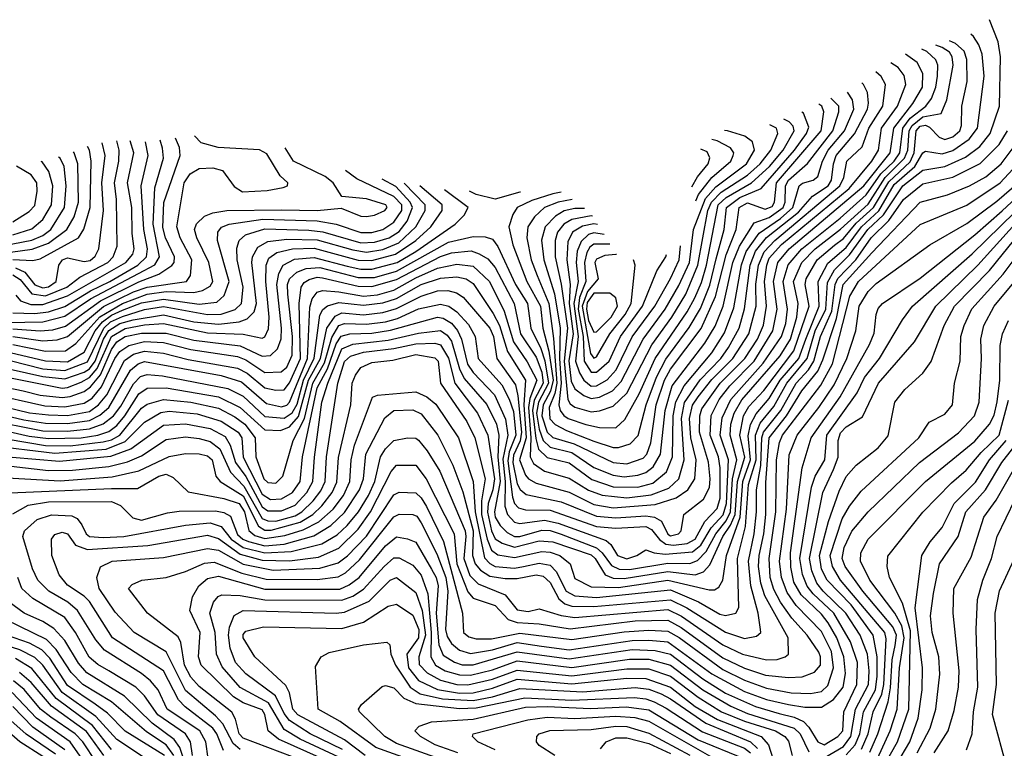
# Model space of a CAD drawing. Extents: x 501367 to 657802, y 482273 to 547541.
# Tile 574 of 656: x 593490 to 597082, y 541882 to 544541. Entities that reach past the tile are written whole.
import ezdxf

# ---------------------------------------------------------------- set-up
doc = ezdxf.new("R2010")
doc.units = 0

msp = doc.modelspace()

# ---------------------------------------------------------------- linework, layer by layer
at = {"layer": '0CON20XD'}
for points in [[(593455, 542813.8), (593825, 542830.4), (593920.4, 542829.6), (593998.2, 542875), (594025, 542882.3), (594049.6, 542869.6), (594105, 542817.2), (594235, 542793.9), (594291.2, 542775), (594310.8, 542745), (594326.6, 542676.6), (594348.6, 542658.6), (594385, 542647), (594458, 542658), (594525, 542679.1), (594581.7, 542708.3), (594634.1, 542755), (594671.4, 542805), (594694.9, 542855), (594699.8, 542935), (594712.2, 542987.8), (594777.1, 543162.9), (594795, 543170.8), (594935, 543182.2), (594975.1, 543165.1), (595008.2, 543138.2), (595091.3, 543015), (595144.9, 542855), (595151.7, 542745), (595186.5, 542576.5), (595205, 542556.1), (595225, 542545.3), (595295, 542539.4), (595328.8, 542545), (595385, 542557.9), (595425, 542550.5), (595447.1, 542527.1), (595483.5, 542455), (595515, 542438), (595595, 542432.2), (595865, 542460.6), (595966.7, 542416.7), (596045, 542371.8), (596065, 542366.6), (596102.2, 542375), (596114.1, 542395.9), (596108.5, 542575), (596138.2, 542691.8), (596149.4, 542845), (596176.6, 542935), (596174.4, 543025), (596191.4, 543068.5), (596241.2, 543128.8), (596288.6, 543215), (596362.7, 543305), (596392.8, 543405), (596431.5, 543485), (596437.8, 543582.2), (596462.3, 543627.7), (596517.8, 543682.2), (596584.6, 543775), (596641.8, 543828.2), (596711.8, 543935), (596785, 543991.5), (596865, 544005.6), (596940.7, 544039.3), (596992.4, 544077.6), (597030.4, 544125), (597065.2, 544225.2), (597068.9, 544405), (597059.9, 544459.9), (597027.8, 544541)], [(593445, 542869), (593638.1, 542858.1), (593827.3, 542872.7), (593925.3, 542894.7), (594035, 542947.1), (594095, 542957.6), (594145, 542956.3), (594175, 542949.7), (594191.9, 542935), (594206.3, 542875), (594221.6, 542855), (594305, 542803), (594362, 542692), (594385, 542677.9), (594408.1, 542678.1), (594513.3, 542706.7), (594559.3, 542735), (594592.9, 542767.1), (594630.2, 542815), (594647.5, 542852.5), (594652.7, 542942.7), (594698.6, 543135), (594702.9, 543215), (594715, 543244.2), (594735, 543271), (594775, 543290.2), (594851.7, 543298.3), (594935, 543319.3), (595005, 543306.8), (595016.4, 543295), (595025.8, 543215), (595121.7, 543075), (595150.5, 543015), (595188.3, 542865), (595175, 542784.4), (595175, 542735.1), (595195.2, 542645.2), (595211.7, 542605), (595235, 542587.5), (595295, 542577.6), (595395, 542600.1), (595425, 542597.7), (595460.8, 542585), (595498.4, 542555), (595515, 542501.2), (595575, 542470.7), (595675, 542468.4), (595855, 542495.1), (596005, 542460), (596025, 542460.3), (596040.7, 542469.3), (596055.1, 542494.9), (596068.3, 542585), (596118.5, 542725), (596128.1, 542855), (596156.3, 542935), (596148.4, 543021.6), (596156.2, 543063.8), (596177.4, 543102.6), (596225, 543158), (596264.4, 543225.6), (596332.9, 543305), (596358.6, 543375), (596406.9, 543495), (596403.3, 543585), (596437.9, 543652.1), (596505, 543709.8), (596561.4, 543785), (596625, 543843.9), (596680.5, 543939.5), (596755.3, 544004.7), (596785, 544054.8), (596795, 544060.6), (596855, 544051.9), (596895, 544063.5), (596954.5, 544105), (596984, 544145), (597008.4, 544335), (597002, 544415), (596989, 544449), (596970, 544480), (596960.3, 544487.6)], [(593375, 542951.3), (593635, 542929.4), (593822.3, 542947.7), (593895.2, 542974.8), (594015, 543060.8), (594095, 543065.8), (594185, 543048.9), (594239.8, 543019.8), (594257.8, 542987.8), (594277.9, 542925), (594315, 542873.2), (594375, 542763.5), (594395, 542748), (594445, 542747.9), (594495, 542769.3), (594537.7, 542815), (594559.9, 542855), (594565.5, 542944.5), (594593, 543145), (594614, 543215), (594665, 543339.4), (594705, 543356.5), (594835, 543371.1), (594945, 543396.5), (595025, 543406.3), (595049.5, 543389.5), (595065, 543368), (595095, 543267.1), (595111.8, 543231.8), (595195, 543136.3), (595229.5, 543065), (595238, 543025), (595234.6, 542945), (595243, 542855), (595221.9, 542745), (595225.1, 542725), (595242.9, 542695), (595269.2, 542669.2), (595295, 542654.7), (595315.4, 542655), (595395, 542677.7), (595425, 542676.2), (595465, 542663.6), (595594, 542614), (595615.7, 542595.7), (595649.1, 542549.1), (595677.5, 542535), (595715, 542533.8), (595855, 542557.6), (595935, 542556.1), (595962.8, 542567.2), (595995, 542599.5), (596029.3, 542665), (596068, 542712), (596083, 542745), (596090.7, 542865), (596105.9, 542935), (596081.8, 543025), (596085.1, 543065), (596096.8, 543105), (596125, 543153.6), (596265, 543314), (596302.7, 543375), (596325.6, 543455), (596330.1, 543505), (596312.9, 543585), (596343.3, 543655), (596391.7, 543705), (596485, 543776.4), (596585, 543868.3), (596647.8, 543965), (596718.6, 544035), (596730.4, 544065), (596735.3, 544135), (596746.1, 544155), (596785, 544186), (596852, 544198), (596872, 544248), (596895.9, 544375), (596891.8, 544405), (596882, 544422), (596855, 544439.1), (596832.1, 544448.4)], [(593458.6, 542911.4), (593595.4, 542895.4), (593683.3, 542896.7), (593815, 542909.7), (593883.3, 542926.7), (593935, 542948.9), (594025, 543009.4), (594095, 543018), (594145, 543012.4), (594185, 543001), (594220.9, 542975), (594259.7, 542889.7), (594308.2, 542838.2), (594375, 542720.9), (594395, 542711.6), (594425, 542711.3), (594495, 542729.8), (594519.6, 542745), (594560.4, 542785), (594588.5, 542821.5), (594604.3, 542855), (594609.8, 542945), (594651.2, 543215), (594675, 543293.6), (594697.4, 543312.6), (594745, 543327.9), (594855, 543340.8), (594935, 543357.7), (595005, 543360.5), (595025, 543354.3), (595055, 543305.2), (595077.9, 543215), (595160.5, 543105), (595197.9, 543025), (595222.9, 542865), (595216.5, 542825), (595199.2, 542775), (595196.7, 542743.4), (595211.3, 542675), (595225, 542645.7), (595250.5, 542630.5), (595295, 542616.4), (595385, 542638.7), (595435, 542634.9), (595575, 542587.6), (595589.5, 542575), (595626, 542515), (595655, 542502.5), (595695, 542501.5), (595855, 542526.5), (595955, 542515.4), (595985, 542525.8), (596008.5, 542551.5), (596055.1, 542655), (596083.8, 542696.2), (596100, 542735), (596108.6, 542855), (596135.1, 542944.9), (596116.8, 543025), (596131.1, 543095), (596150.6, 543129.4), (596205, 543187.4), (596315, 543332.3), (596370.4, 543495), (596355.4, 543575), (596359.9, 543595), (596399.6, 543665), (596462.4, 543717.6), (596495, 543741.9), (596541.9, 543798.1), (596605.2, 543855), (596660.9, 543949.1), (596738.2, 544021.8), (596753.2, 544055), (596761.1, 544135), (596775, 544152.9), (596795, 544155.6), (596808.9, 544148.9), (596845, 544112.6), (596865, 544104.1), (596895, 544113.5), (596919.6, 544135), (596925.7, 544155), (596927.1, 544225), (596947.3, 544315), (596945.1, 544395.1), (596935.6, 544425.6), (596904.6, 544454.6), (596882.8, 544463.9)], [(596045.6, 542905), (596040, 542945), (596008.9, 543025), (596013.4, 543096.6), (596041.5, 543155), (596081.5, 543205), (596169.2, 543295), (596237.5, 543405), (596253.4, 543485), (596239.8, 543585), (596255.7, 543655), (596297.4, 543705), (596569.7, 543935), (596665.9, 544055), (596679.2, 544145), (596748.8, 544235), (596783.2, 544295), (596785.4, 544345), (596764.3, 544385), (596722.3, 544415.3)], [(596712.4, 544145), (596738.3, 544181.7), (596796.2, 544225), (596816.6, 544253.4), (596832.2, 544295), (596838.9, 544335), (596839.2, 544375), (596832.2, 544395), (596800, 544425), (596780.8, 544432.8)], [(594441.5, 543041.5), (594475, 543055.3), (594507.8, 543092.2), (594543.9, 543225), (594587.6, 543305), (594610.7, 543415), (594640.7, 543459.3), (594665, 543470.7), (594745, 543464), (594815, 543472), (594865, 543486.4), (594955, 543532.1), (595015, 543551.5), (595052.1, 543552.1), (595083.5, 543543.5), (595108.1, 543528.1), (595205, 543415.6), (595218.9, 543385), (595231.2, 543305), (595298.7, 543208.7), (595308.1, 543168.1), (595320.6, 543035), (595315.7, 543004.3), (595292.1, 542952.1), (595289.3, 542925), (595305, 542847.1), (595316.3, 542826.3), (595338.4, 542808.4), (595465, 542780.8), (595595, 542728.7), (595665, 542722.4), (595775, 542730), (595805.8, 542725.8), (595831.1, 542711.1), (595855, 542663), (595865, 542657.6), (595893.8, 542665), (595903.8, 542675), (595913.5, 542735), (595985, 542791.2), (596006.6, 542833.4), (596009.7, 542865), (596003.7, 542926.3), (595970.4, 543035), (595970.9, 543095), (595978.8, 543121.2), (596045.4, 543214.6), (596136.1, 543305), (596182, 543375), (596203.9, 543426.1), (596215.1, 543495), (596207.1, 543585), (596215.3, 543645), (596225, 543670.7), (596270, 543720), (596516, 543925), (596598.4, 544025), (596623.2, 544065), (596634.6, 544145), (596692.5, 544225), (596722.9, 544305), (596717.1, 544337.1), (596695, 544366), (596667.8, 544383.8)], [(595965.9, 543165), (596015, 543227.7), (596092.3, 543305), (596150.4, 543395), (596176.5, 543495), (596176.1, 543576.1), (596185.1, 543645), (596205.8, 543694.2), (596244.6, 543735.4), (596482.3, 543935), (596496.5, 543965), (596508, 544025), (596563.6, 544076.4), (596588.2, 544145), (596638.7, 544225), (596649.4, 544305), (596633.6, 544333.6), (596614.1, 544350.6)], [(593375, 543111.4), (593505, 543080.6), (593585, 543068.9), (593665, 543067.8), (593745, 543078.1), (593782.8, 543097.2), (593814.9, 543125.1), (593895, 543261.4), (593922.5, 543285), (593945, 543293.1), (594225, 543242.7), (594299.8, 543219.8), (594390.4, 543140.4), (594445, 543128.5), (594465, 543134.6), (594474.2, 543145), (594540.6, 543305), (594548.4, 543491.6), (594557.7, 543522.3), (594575, 543547.1), (594595, 543552.1), (594655, 543547.4), (594745, 543532.4), (594795, 543536.6), (594855, 543554.4), (594935, 543599.3), (595015, 543633.8), (595085, 543649.2), (595145, 543641.4), (595203.6, 543585), (595257.7, 543477.7), (595291.8, 543365), (595342, 543292), (595376.7, 543225), (595351.4, 543158.6), (595346.6, 543125), (595354.9, 543015.1), (595352.7, 542945), (595365, 542920.9), (595405, 542893.1), (595495, 542867.1), (595565, 542824), (595615, 542805.5), (595705, 542796), (595793.7, 542806.3), (595858.9, 542831.1), (595894.9, 542865.1), (595913.8, 542935), (595904.3, 543085), (595915.6, 543144.4), (595973.2, 543226.8), (596048.4, 543305), (596076.2, 543345), (596114.9, 543415), (596135, 543485.6), (596154.6, 543645), (596174.4, 543695.6), (596214.5, 543745.5), (596331.7, 543838.3), (596383.1, 543896.9), (596440, 543935), (596451.3, 543955), (596458.5, 544015), (596469.4, 544045), (596535.6, 544124.4), (596583.1, 544215), (596586.9, 544236.9), (596582.8, 544275), (596569.1, 544305), (596562.5, 544310.8)], [(593430.9, 543129.1), (593526.4, 543106.4), (593595, 543098.4), (593665, 543097), (593745, 543111.3), (593778, 543135), (593808.2, 543171.8), (593872.4, 543297.6), (593905, 543319.8), (593945, 543331.5), (594015, 543324.3), (594105, 543301), (594285, 543268.6), (594320.5, 543250.5), (594385, 543197.7), (594425, 543188.7), (594455, 543190.2), (594475, 543215.5), (594514.9, 543305), (594510, 543505), (594517.3, 543565), (594528.1, 543581.9), (594546.7, 543593.3), (594575, 543601.5), (594595, 543599.4), (594725, 543568.2), (594775, 543566.9), (594865, 543592.3), (595025, 543676.4), (595065, 543690), (595136.8, 543696.8), (595167, 543687), (595197.8, 543667.8), (595225, 543636.1), (595293.9, 543505), (595317.1, 543395), (595375, 543308.8), (595395, 543254), (595399.9, 543215), (595367.7, 543152.3), (595361.2, 543115), (595372.6, 543012.6), (595383.3, 542973.3), (595415, 542942.7), (595495, 542923.5), (595577.2, 542862.8), (595655.6, 542835.6), (595745, 542834.9), (595800.4, 542849.6), (595849.4, 542890.6), (595871.9, 542945), (595874.8, 543095), (595884, 543146), (595914.8, 543205.2), (596015.4, 543324.6), (596061.5, 543398.5), (596095, 543489.2), (596123.2, 543646.8), (596141, 543695), (596188.3, 543761.7), (596266.3, 543815), (596311, 543855), (596334.1, 543935), (596345.7, 543944.3), (596385, 543955.7), (596401.5, 543968.5), (596418.4, 544025), (596439.9, 544065), (596499.1, 544135), (596533.6, 544215), (596528.2, 544248.2), (596510, 544276.3)], [(593375, 543177.3), (593581.9, 543131.9), (593655, 543127.9), (593725, 543141.4), (593755, 543159.8), (593788.9, 543201.1), (593837.7, 543305), (593855, 543329.9), (593888.3, 543351.7), (593945, 543365.9), (594015, 543362.8), (594115, 543337.1), (594285, 543311.4), (594315, 543299.8), (594385, 543253.2), (594444.3, 543255.7), (594465, 543272.5), (594483.8, 543316.2), (594484.9, 543385), (594468.7, 543538.7), (594467, 543575), (594475.1, 543595), (594500.8, 543619.2), (594535, 543633.1), (594585, 543637), (594725, 543600.6), (594785, 543600.6), (594865, 543623.1), (595055, 543729.4), (595145, 543749.8), (595188.3, 543748.3), (595215, 543740.5), (595235, 543713.6), (595299.4, 543575), (595342.9, 543505), (595355.4, 543415), (595391.5, 543341.5), (595406.4, 543296.4), (595419.5, 543215), (595382.9, 543145), (595376, 543105), (595385, 543046.9), (595400.3, 543005), (595425, 542980.3), (595505, 542961.2), (595585, 542906.1), (595655, 542878.7), (595695, 542872.9), (595745, 542879), (595775, 542888), (595800.9, 542909.1), (595828.1, 542955), (595844.5, 543115), (595871.1, 543205), (595989.9, 543360.1), (596027.3, 543422.7), (596056.1, 543495), (596092.4, 543655), (596116.6, 543715), (596170.1, 543799.9), (596225, 543818.5), (596275.3, 543855), (596282.5, 543875), (596283.7, 543935), (596294.5, 543955.5), (596363.9, 544016.1), (596456.8, 544135), (596478.8, 544205), (596478.9, 544225), (596449.6, 544254)], [(595465.9, 543911), (595434.8, 543905.2), (595358.5, 543881.5), (595305.3, 543855), (595289.5, 543830.5), (595274.4, 543785), (595289.7, 543719.7), (595340.7, 543585), (595390.4, 543495), (595398.9, 543415), (595420.7, 543330.7), (595436, 543225), (595426.5, 543185), (595399.6, 543135), (595395.3, 543095), (595414.9, 543035), (595435, 543016.5), (595513, 542993.1), (595655, 542924.7), (595705, 542920.4), (595765, 542940.7), (595777.7, 542955), (595793.3, 542996.7), (595812.5, 543135), (595842.4, 543225), (595865, 543265.5), (595976.4, 543413.6), (596029.2, 543530.9), (596067, 543683), (596104.2, 543775), (596115.1, 543855), (596145, 543872.3), (596209.9, 543849.9), (596235, 543858.7), (596243.5, 543875), (596251.5, 543945), (596413.7, 544135), (596423.6, 544205), (596416.6, 544225), (596405.6, 544233.1)], [(595505.6, 543885.1), (595454.9, 543875.1), (595405.2, 543855), (595368.8, 543821.2), (595343.9, 543785), (595340.3, 543745), (595355.8, 543665), (595377.7, 543607.7), (595421.2, 543505), (595438, 543378), (595450.1, 543215), (595442.9, 543177.2), (595421.3, 543125), (595424.5, 543084.5), (595443.8, 543063.8), (595485, 543041.9), (595585, 543002.5), (595655, 542980), (595675, 542979.2), (595716.9, 542993.1), (595746.7, 543023.3), (595775.9, 543135), (595813.1, 543236.9), (595847.6, 543302.4), (595933, 543417), (595973.4, 543486.6), (596007.8, 543572.2), (596031.3, 543668.7), (596060.8, 543775), (596068.5, 543855), (596117.8, 543892.2), (596194.9, 543925.1), (596316.8, 544065), (596360.7, 544125), (596368.9, 544148.9), (596349.8, 544199.8), (596343.9, 544203.8)], [(595550.8, 543851.7), (595515, 543852.4), (595477, 543843), (595445, 543824), (595407, 543785), (595393.7, 543736.3), (595402, 543665), (595440.7, 543540.7), (595462.4, 543415), (595459, 543305), (595465.5, 543214.5), (595457.2, 543135), (595461.4, 543115), (595475, 543095.8), (595491.7, 543085), (595555, 543063.1), (595605, 543052.1), (595665, 543051.1), (595697.6, 543082.4), (595749.9, 543175), (595808.9, 543305), (595925.3, 543474.7), (595953.8, 543526.2), (595978, 543582), (595995.4, 543644.6), (596038.4, 543865), (596067.8, 543892.2), (596159.5, 543945), (596225.7, 544005), (596274.9, 544065), (596315.7, 544135), (596312.1, 544152.1), (596297.8, 544167.8), (596278, 544177.7)], [(595580.4, 543824.1), (595575, 543824.6), (595505, 543812.2), (595474.8, 543795), (595451.7, 543765), (595443.2, 543735), (595444.3, 543675), (595465.7, 543575.7), (595488.6, 543415), (595476.1, 543295), (595490.4, 543155), (595498.4, 543138.4), (595515, 543126.6), (595575, 543109.7), (595605, 543113.2), (595655, 543131), (595705, 543178), (595796.2, 543353.8), (595869, 543455), (595920.5, 543539.5), (595964.3, 543645), (596001.2, 543845), (596013.7, 543875), (596049.1, 543910.9), (596145, 543973.3), (596191.8, 544015), (596229.9, 544065), (596256.4, 544125), (596251.5, 544145), (596226.5, 544157.6)], [(593375, 542987.6), (593618.9, 542958.9), (593806, 542974), (593875, 543001.2), (593945, 543071.6), (594005, 543107.1), (594035, 543112.2), (594137.9, 543102.1), (594225, 543076.1), (594286.7, 543035), (594300.4, 543015), (594305, 542944.2), (594375, 542809.5), (594405, 542790.1), (594445, 542792.3), (594485.2, 542815), (594512.9, 542855), (594521.4, 542945), (594575, 543197.8), (594613.4, 543266.6), (594645, 543358.5), (594663.6, 543386.4), (594695, 543394.3), (594775, 543396.6), (594842.7, 543407.3), (595015, 543455.6), (595035, 543451.2), (595065, 543433.5), (595087.1, 543407.1), (595101.7, 543375), (595123.7, 543283.7), (595145, 543253.2), (595222.1, 543172.1), (595263, 543083), (595270.8, 543025), (595253, 542937), (595261.7, 542855), (595260.4, 542765), (595269.5, 542735), (595295, 542706.9), (595315, 542702.1), (595405, 542714.9), (595455, 542703.8), (595629.9, 542639.9), (595647.4, 542625), (595670.8, 542585), (595705, 542572.8), (595742.2, 542585), (595774.4, 542605.6), (595804.6, 542594.6), (595845, 542590.3), (595945, 542598.9), (595975, 542623.2), (596013.3, 542686.7), (596056.6, 542733.4), (596068.8, 542775), (596076.1, 542935), (596046.2, 543025), (596052.5, 543087.5), (596084, 543155), (596203.1, 543286.9), (596269.5, 543385), (596285, 543432.1), (596291.6, 543485), (596274.9, 543585), (596294.1, 543645.9), (596343.7, 543705), (596483.3, 543816.8), (596578.1, 543901.9), (596631.8, 543978.2), (596680, 544025), (596701.4, 544055), (596712.4, 544145)], [(593465, 543384.6), (593575, 543369.5), (593627.3, 543372.7), (593665, 543384.7), (593796.2, 543493.8), (593905, 543548.3), (593955, 543565.2), (594099.1, 543585), (594113, 543607), (594118.5, 543665), (594075.7, 543745), (594064, 543785), (594090.6, 543945), (594112, 543978), (594145, 543997.5), (594195, 544000.7), (594230.7, 543990.7), (594272.5, 543932.5), (594303.3, 543913.3), (594392.8, 543917.2), (594452, 543928), (594467.1, 543935), (594468.1, 543945), (594441, 543971), (594391.8, 544051.8), (594365, 544065.8), (594214.1, 544074.1), (594152.1, 544092.1), (594128.5, 544117.5)], [(595598.4, 543793.9), (595585, 543796.3), (595542.9, 543787.1), (595506.5, 543765), (595489.6, 543730.4), (595486.2, 543665), (595498.4, 543575), (595494.4, 543505), (595509.9, 543395), (595494, 543296), (595502.3, 543222.3), (595515, 543193.7), (595548.8, 543168.8), (595575, 543157.9), (595605, 543162.9), (595652.9, 543187), (595685, 543220.7), (595764.2, 543375), (595845.1, 543484.9), (595895, 543570.8), (595933.2, 543655), (595948.8, 543775), (595992, 543888), (596029.4, 543930.6), (596142.3, 544015), (596171.3, 544065), (596164.2, 544095), (596136.2, 544116.2), (596071.8, 544135), (596061.2, 544137)], [(596194.1, 542914.1), (596197.7, 543015), (596203.4, 543035), (596266.4, 543115), (596322.9, 543215), (596367.4, 543262.6), (596387.4, 543295), (596411.3, 543385), (596452.7, 543477.3), (596464.8, 543575), (596475, 543596.7), (596540, 543665), (596596.4, 543745), (596661.4, 543808.6), (596715, 543885.1), (596785, 543941.8), (596895, 543966.1), (596994.2, 544015.8), (597063.3, 544085), (597093.7, 544135)], [(593375.2, 543435.2), (593575, 543438.4), (593655, 543458.7), (593748.2, 543521.8), (593924.2, 543615), (593983.3, 543646.7), (593999.9, 543675), (593976.6, 543795), (593983.2, 543926.8), (594014.3, 544035), (594011.5, 544071.5), (594002.4, 544101)], [(593465, 543412.7), (593565.1, 543404.9), (593610.8, 543409.2), (593657.6, 543422.4), (593785.6, 543514.4), (593925, 543583.9), (593998, 543612), (594045.7, 543644.3), (594053.8, 543655), (594055.2, 543675), (594022.3, 543745), (594012.5, 543782.5), (594015.7, 543874.3), (594075.5, 544045), (594072.7, 544075), (594059.1, 544109.1)], [(593465, 543609.6), (593492.4, 543592.4), (593535, 543540.6), (593585, 543533.6), (593662.1, 543565), (593709.3, 543600.7), (593811.9, 543655), (593831.8, 543675), (593845.8, 543715), (593843.4, 543885), (593835.6, 543945), (593852.4, 544025), (593853.6, 544065), (593845.1, 544098.9)], [(593465, 543470.8), (593545, 543468.4), (593595.6, 543474.4), (593655, 543494.7), (593748.5, 543551.5), (593819.6, 543585), (593921, 543645), (593952.6, 543675), (593956.6, 543705), (593943.6, 543775), (593933.6, 543935), (593958.9, 544045), (593949.2, 544095.7)], [(593465, 543665.4), (593538.4, 543661.6), (593565, 543667.8), (593704.9, 543745.1), (593724, 543776), (593747.5, 543855), (593751.5, 544025), (593744.9, 544065), (593737.1, 544078.1)], [(593475, 543635.7), (593509.1, 543619.1), (593545, 543572.9), (593575, 543562.5), (593595, 543566.2), (593623.8, 543585), (593633.5, 543645), (593645.9, 543665), (593665, 543672.3), (593725, 543658), (593747.9, 543662.1), (593765, 543677.9), (593778.6, 543705), (593795.9, 543845), (593789.8, 543945), (593802.6, 544045), (593791.6, 544091)], [(593476, 543536), (593493.1, 543515), (593531.4, 543501.4), (593575, 543501.6), (593665, 543533.6), (593877.4, 543655), (593903.1, 543685), (593908.1, 543705), (593900.4, 543760.4), (593898.8, 543855), (593883.9, 543945), (593906.2, 544055), (593893.5, 544099.1)], [(595956.4, 543879.6), (595967.1, 543902.9), (596015.5, 543964.5), (596084.4, 544025), (596093.6, 544045), (596095.2, 544055.2), (596083, 544073), (596035, 544098.5), (596015.6, 544103.3)], [(593456.9, 543693.1), (593536.1, 543703.9), (593595, 543725.8), (593662.5, 543775), (593688.4, 543821.6), (593704.2, 543875), (593701.9, 544015), (593689.1, 544055), (593686.3, 544058.4)], [(593465, 543355.2), (593585, 543331), (593657.6, 543332.4), (593695, 543359.6), (593782.9, 543457.1), (593865, 543504.7), (593955, 543538.7), (594025, 543548.4), (594125, 543545.5), (594157.2, 543552.8), (594185, 543568.7), (594194.8, 543585.2), (594180.3, 543655), (594136.6, 543745), (594128.5, 543775), (594135, 543795.9), (594165, 543823.9), (594195, 543836.2), (594245.8, 543844.1), (594446.6, 543846.6), (594575.1, 543844.9), (594663.2, 543853.2), (594735, 543824.4), (594755, 543822.4), (594785, 543827.5), (594822.2, 543845), (594831.1, 543855), (594826.3, 543865), (594755, 543886.6), (594665.4, 543895.4), (594634.1, 543945), (594605, 543968.7), (594488.8, 544025), (594458.6, 544072.8)], [(595941.7, 543931), (595963, 543967), (596001.6, 544015), (596007.4, 544037.4), (595998.5, 544058.5), (595975.2, 544068.8)], [(596599.4, 543690.6), (596775, 543874.5), (596875, 543901.6), (596955, 543934.2), (597015, 543968), (597070.3, 544015), (597115, 544073.4)], [(592480.6, 543809.4), (592615, 543873.9), (592655, 543881), (592705, 543880.3), (592755, 543870), (592915, 543792.8), (593105.1, 543755.1), (593285, 543737.2), (593385, 543718.4), (593465, 543723.3), (593535, 543736.7), (593575, 543753.4), (593604, 543775), (593654.1, 543855), (593659.5, 543935), (593652.4, 544005), (593637.8, 544035), (593632, 544039.4)], [(593465, 543756.2), (593535, 543777.8), (593575, 543811.6), (593606.9, 543865), (593611.4, 543935), (593597, 543987), (593572.1, 544022.1), (593568, 544023.5)], [(593465, 543803.2), (593525, 543841), (593545, 543862.7), (593554.5, 543915.5), (593552.7, 543945), (593532.1, 543975), (593478.6, 544005.9)], [(594233.2, 541873.2), (594209.1, 541935), (594194.9, 541955), (594093.7, 542033.7), (594069.2, 542059.2), (594015, 542164), (593828.8, 542285), (593745, 542417), (593725, 542437.1), (593665, 542476.8), (593634.6, 542515.4), (593607.5, 542585), (593606.8, 542645), (593618.2, 542661.8), (593645, 542670), (593665, 542664.1), (593693.4, 542623.4), (593737.8, 542607.8), (593957.9, 542622.1), (594175, 542659.9), (594215, 542647.9), (594295, 542590.1), (594375, 542567.8), (594474, 542566), (594580.7, 542579.3), (594655, 542612.5), (594725, 542681.4), (594770.2, 542745), (594845, 542891.8), (594865, 542914.7), (594935, 542914.7), (594973.4, 542865), (595075.4, 542665), (595085.2, 542555), (595125, 542452.4), (595145, 542430.2), (595225, 542403), (595272.2, 542352.2), (595305, 542340.4), (595385, 542336.5), (595498, 542318), (595735, 542346.5), (595855, 542349.1), (595903, 542323.1), (596055, 542212.4), (596135, 542174), (596210.8, 542149.2), (596295, 542140.6), (596345, 542142.3), (596390.2, 542159.8), (596411.1, 542185), (596412.2, 542215), (596405, 542232.7), (596363.3, 542295), (596306.9, 542356.9), (596265.6, 542415), (596241.2, 542461.2), (596228.2, 542505), (596224.1, 542575), (596249.2, 542745), (596251.6, 542935), (596262.4, 542997.6), (596273.6, 543025), (596413.1, 543206.9), (596454.9, 543285.1), (596518.4, 543531.6), (596550.6, 543585), (596775, 543794), (596945, 543863.5), (597067.6, 543945), (597145, 544029.6)], [(594254.6, 543795), (594377.1, 543812.9), (594575, 543806.8), (594644.5, 543794.5), (594735, 543764.1), (594775, 543764.3), (594815, 543775.6), (594855, 543802.3), (594883.9, 543845), (594884.4, 543865), (594855, 543895.5), (594720.3, 543960.3), (594678.3, 543990.9)], [(593445, 543236.4), (593645, 543196.3), (593665, 543198.4), (593715, 543218.6), (593745, 543234.9), (593772.6, 543267.4), (593825, 543384.9), (593875, 543413.4), (593945, 543427.4), (594015, 543431.9), (594175, 543398.4), (594305, 543392.8), (594375, 543379), (594385, 543383.8), (594397.6, 543412.4), (594400.8, 543455), (594388, 543585), (594388.9, 543645), (594399.5, 543670.5), (594428.6, 543691.4), (594485.1, 543704.9), (594565, 543706.8), (594725, 543663.8), (594775, 543661.9), (594861.5, 543685), (594935.9, 543735), (594990.1, 543785), (595031.2, 543845), (595032, 543865), (594949.7, 543934.2)], [(593455, 543296.6), (593575, 543267.3), (593655, 543260.8), (593737.7, 543292.3), (593796.9, 543415), (593822.1, 543437.9), (593865, 543458), (593945, 543483.7), (594015, 543493.7), (594175.4, 543464.6), (594225, 543466.4), (594276.3, 543483.7), (594299.8, 543505), (594305.3, 543565), (594284.1, 543665), (594282.9, 543707.1), (594290.4, 543735), (594313.7, 543756.3), (594385, 543777.9), (594545, 543772.9), (594596.2, 543766.2), (594735, 543726.8), (594785, 543728.4), (594838.7, 543745), (594875, 543768.3), (594904.1, 543805.9), (594923.6, 543855), (594915.3, 543875.3), (594862.2, 543932.2), (594812.1, 543959.3)], [(593455, 543266.1), (593575, 543238.3), (593655, 543230.1), (593725, 543254.3), (593745, 543267), (593765.7, 543295), (593795.4, 543375), (593815, 543406.3), (593855, 543431.6), (593904.2, 543445.8), (594015, 543463.4), (594125, 543438.3), (594215, 543429.4), (594291.3, 543438.7), (594320.5, 543449.5), (594345.4, 543474.7), (594353.6, 543505), (594336.9, 543655), (594339.4, 543675), (594359.3, 543710.7), (594395, 543732), (594465, 543739.9), (594575, 543737.3), (594705, 543700.7), (594755, 543692.7), (594815, 543702.3), (594873.5, 543726.5), (594935.6, 543785), (594969.6, 543845), (594969, 543865), (594892.6, 543944.3)], [(594295, 541876.9), (594269.6, 541899.6), (594231.5, 541971.5), (594205, 542000.4), (594095, 542093), (594024.3, 542234.3), (593908.4, 542305), (593838.7, 542378.7), (593780.2, 542465), (593772, 542505), (593785.6, 542544.4), (593828, 542565), (594015, 542578.4), (594175, 542611.1), (594215, 542604.4), (594305, 542554.1), (594415, 542532), (594585, 542539.2), (594651.5, 542558.5), (594685.9, 542584.1), (594755, 542655.5), (594855, 542806.9), (594875, 542816.5), (594935, 542814.4), (594955, 542796.5), (594974.7, 542764.7), (595036.4, 542636.4), (595105.8, 542375), (595109.5, 542305), (595128.2, 542288.2), (595155, 542281), (595211.2, 542281.2), (595315, 542301.7), (595505, 542278.5), (595695, 542306.7), (595785, 542312.5), (595855, 542309.3), (595895.9, 542285.9), (596055, 542169.4), (596135, 542130.2), (596215, 542100.9), (596305, 542084.2), (596375, 542081.7), (596415, 542089.1), (596438.6, 542111.4), (596458.7, 542175), (596451.9, 542235), (596415, 542307.9), (596323.5, 542403.5), (596290.2, 542450.2), (596269.4, 542505), (596262.6, 542565), (596287.8, 542755), (596297.3, 542952.7), (596327.1, 543025), (596405.1, 543125), (596462, 543208), (596507.5, 543305), (596540, 543405), (596553, 543495), (596585, 543548.7), (596615, 543577.9), (596811, 543719), (596945, 543797.2), (597055, 543878.6), (597135, 543948.4)], [(596261.4, 542008.6), (596315.2, 541995.2), (596349.2, 541979.2), (596369, 541959), (596401.4, 541905), (596425, 541894.1), (596474.8, 541925), (596493.7, 541945), (596497, 542015), (596544.6, 542115), (596546.2, 542195), (596520.7, 542270.7), (596460.1, 542375), (596385.2, 542445.2), (596363.4, 542473.4), (596345.7, 542515.7), (596336.8, 542575), (596379, 542835), (596392.2, 542875), (596427.3, 542935), (596434.6, 543025), (596545, 543179.7), (596572.2, 543235), (596626.5, 543305), (596710.3, 543445), (596747.9, 543495), (596965, 543686.4), (597225, 543940.8)], [(593385, 543210.4), (593503.1, 543186.9), (593565, 543171.2), (593645, 543161.6), (593675, 543165.5), (593725, 543184), (593749.1, 543200.9), (593785.1, 543244.9), (593825, 543337), (593845, 543365.5), (593875, 543384.2), (593935, 543396.6), (594025, 543397.3), (594125, 543371.7), (594295, 543350.9), (594375, 543312.7), (594405, 543314.8), (594430.9, 543339.1), (594443.7, 543376.3), (594444.9, 543415), (594428.1, 543575), (594435.6, 543614.4), (594451.2, 543645), (594492.8, 543667.2), (594565, 543673.5), (594685, 543641.3), (594735, 543630.7), (594775, 543630.9), (594867.4, 543655), (594935.1, 543694.9), (595078.4, 543795), (595112.3, 543827.7), (595126.5, 543855), (595039.7, 543920.1)], [(594575, 541817), (594305, 541918.3), (594290.6, 541935), (594277.5, 541987.5), (594263.8, 542013.8), (594145, 542107.6), (594115, 542141), (594091.4, 542185), (594077.6, 542267.6), (594068.5, 542288.5), (593956.2, 542375), (593886.9, 542465), (593900.2, 542479.8), (593936.2, 542495), (594025, 542505.6), (594095, 542527.1), (594165, 542557.6), (594199.2, 542560.8), (594301.1, 542521.1), (594389.2, 542499.1), (594575, 542498.2), (594652.5, 542507.6), (594678.4, 542521.6), (594730.5, 542569.5), (594855, 542726.8), (594875, 542736), (594925, 542734.8), (594938.5, 542728.5), (594955.1, 542705.1), (595011.7, 542591.7), (595045.4, 542505), (595052.4, 542455), (595043.9, 542315), (595049.4, 542289.4), (595065, 542264.4), (595095, 542239.5), (595135, 542227.7), (595215, 542241.5), (595305, 542267.4), (595394.2, 542254.2), (595495, 542241.6), (595725, 542275.4), (595785, 542277), (595855, 542269.8), (596015, 542153.5), (596135, 542089.4), (596215, 542060.1), (596295, 542041.2), (596355, 542031.5), (596415, 542031.8), (596459.6, 542060.4), (596494, 542105), (596502.3, 542155), (596497, 542215), (596471, 542285), (596439.8, 542339.8), (596415, 542371.6), (596341.3, 542441.3), (596315, 542487.9), (596303.2, 542543.2), (596301.8, 542595), (596344.6, 542905.4), (596377.4, 543015), (596483.7, 543165), (596590.8, 543355), (596607, 543397), (596614.3, 543465), (596622.5, 543487.5), (596637.7, 543505), (596775, 543597.6), (596975, 543755.5), (597075, 543843.9), (597158.8, 543921.2)], [(595317.6, 543911.9), (595315, 543911.2), (595225, 543885.7), (595155, 543903), (595131.2, 543915)], [(593455, 543326.2), (593585, 543295.6), (593665, 543292.7), (593725, 543327.2), (593765.3, 543405), (593792, 543438), (593825, 543462.4), (593865, 543481.1), (593935, 543507.9), (594015, 543521.3), (594145, 543503.1), (594209.8, 543510.2), (594236.2, 543533.8), (594254.3, 543585), (594211.9, 543735), (594212.5, 543765), (594226.5, 543783.5), (594254.6, 543795)], [(596459.2, 542899.2), (596475.7, 542944.3), (596476.3, 543005), (596485, 543033), (596505, 543055.5), (596565, 543091.2), (596623.6, 543215), (596754.6, 543365.4), (596831.9, 543495), (596985.5, 543644.5), (597123.1, 543796.9)], [(595622.3, 543756.9), (595585, 543763.5), (595565, 543756.9), (595538.4, 543731.6), (595524.3, 543695.7), (595520.4, 543655), (595527.4, 543585), (595512.2, 543505), (595527.7, 543385), (595518.4, 543295), (595532, 543252), (595548.1, 543225), (595575, 543203.1), (595595, 543204.2), (595633.5, 543226.5), (595666.4, 543263.6), (595725, 543383.3), (595806.9, 543495), (595865, 543596.5), (595895.9, 543665), (595901.5, 543716.1)], [(596505, 541857.6), (596537.7, 541895), (596555.5, 541935), (596568.5, 542015), (596612, 542095), (596618.9, 542145), (596617.8, 542215), (596604.2, 542295), (596523, 542405), (596436.1, 542495), (596415.2, 542535.2), (596407.5, 542585), (596440.8, 542709.2), (596479.9, 542820.1), (596505, 542873.2), (596541.8, 542915), (596621.9, 542978.1), (596658.3, 543021.7), (596683.2, 543145), (596718.9, 543191.1), (596785, 543250.4), (596816, 543294), (596863, 543425), (596901, 543495), (597027.6, 543625), (597141.4, 543765)], [(595643.1, 543721.5), (595585, 543721.9), (595569.7, 543710.3), (595558.9, 543691.1), (595550.8, 543655), (595556.1, 543585), (595532.9, 543527), (595528, 543485), (595545.3, 543385), (595549.1, 543295), (595575, 543254.1), (595595, 543254.3), (595641.2, 543295), (595681.6, 543385), (595762.4, 543495), (595815.1, 543624.9), (595847.6, 543675), (595849.5, 543684)], [(594178.3, 541845), (594168.9, 541905), (594147.3, 541945), (594028.5, 542025), (593995.5, 542095), (593968, 542128), (593935, 542155.2), (593799.4, 542239.4), (593767.6, 542277.6), (593701, 542385), (593665.4, 542415.4), (593597, 542455), (593556.5, 542495), (593536.6, 542536.6), (593502, 542655), (593508.1, 542675), (593553.5, 542716.5), (593606.1, 542733.9), (593680.8, 542730.8), (593700.1, 542720.1), (593717.3, 542697.3), (593732.4, 542665), (593745, 542655.2), (593795, 542650.7), (593870, 542655), (594095, 542696.2), (594185, 542704.9), (594225, 542690.9), (594261.4, 542645), (594305, 542614.9), (594385, 542594.8), (594480.3, 542599.7), (594592.2, 542627.8), (594648.9, 542661.1), (594684.8, 542695.2), (594725.8, 542745), (594762.8, 542805), (594785.3, 542855), (594806, 542945), (594825, 542975.2), (594855, 543005.2), (594905, 543015.3), (594935, 543013.3), (594945, 543006.7), (594977.3, 542967.3), (595023.1, 542893.1), (595115.1, 542675), (595118.4, 542655), (595110.1, 542575), (595132.3, 542512.3), (595162.4, 542482.4), (595261.8, 542441.8), (595305, 542386.9), (595345, 542381.5), (595385, 542391.3), (595465, 542366), (595515, 542359.5), (595855, 542388.3), (595904.4, 542364.4), (596055, 542259.3), (596127.6, 542225), (596215, 542205.2), (596253.6, 542206.4), (596282.9, 542215), (596295.4, 542225), (596293.9, 542285), (596208.6, 542438.6), (596194, 542485), (596185.8, 542545), (596187.4, 542585), (596205.5, 542664.5), (596212.4, 542735), (596212.4, 542852.4), (596224.6, 543015), (596287.5, 543095), (596343.9, 543186.1), (596401.7, 543258.3), (596420.6, 543299.4), (596469.6, 543450.4), (596494.5, 543575), (596599.4, 543690.6)], [(595667.1, 543683.5), (595665, 543683.7), (595625, 543680.1), (595595, 543667.4), (595588.4, 543655), (595600, 543595), (595561.4, 543548.6), (595542.6, 543495), (595572.8, 543322.8), (595585, 543306), (595595, 543310.6), (595643.6, 543395), (595698.6, 543465), (595721.4, 543505), (595735.2, 543645), (595728.9, 543664.2)], [(596561.1, 541878.9), (596585.1, 541935), (596604.2, 542015), (596635, 542079), (596642.3, 542115), (596651.3, 542281.3), (596646.5, 542305), (596485, 542494.9), (596456, 542545), (596447.5, 542585), (596490.8, 542719.2), (596517.2, 542765), (596559.9, 542820.1), (596770.3, 543015), (596807.6, 543072.4), (596865, 543100.8), (596893.8, 543135), (596900.3, 543215), (596921.1, 543295), (596923.7, 543385), (596935.2, 543425), (596964.1, 543485.9), (597078, 543612), (597155, 543714.8)], [(596592, 541868), (596620.5, 541935), (596658.3, 542051.7), (596667.2, 542102.8), (596672.9, 542205), (596683.6, 542256.4), (596688.6, 542295), (596675.5, 542325.5), (596566.1, 542455), (596502.1, 542545), (596490.6, 542575), (596497.8, 542615), (596526.2, 542673.8), (596585, 542745.2), (596772.8, 542925), (596915, 543033.3), (596973.4, 543095), (596990.7, 543145), (596999.5, 543305), (596996.7, 543375), (597007.8, 543425), (597045.6, 543495), (597171.9, 543648.1)], [(593365, 543081.6), (593575, 543040.9), (593665, 543039.1), (593745, 543047.2), (593795, 543066.4), (593832.6, 543095), (593859.4, 543130.6), (593905, 543212.3), (593930.9, 543239.1), (593955, 543246.3), (594011.6, 543241.6), (594249.1, 543195), (594305, 543167.1), (594385, 543093.3), (594455, 543086.3), (594484.1, 543105.9), (594502.8, 543137.2), (594525.6, 543225), (594565.1, 543305.1), (594585, 543462.1), (594596.7, 543483.4), (594613.7, 543496.3), (594655, 543509.3), (594745, 543498.8), (594815, 543507.3), (594865, 543523.1), (594955, 543574.5), (595025, 543598), (595085, 543601.9), (595118.5, 543595), (595145, 543578.7), (595218.1, 543468.1), (595241, 543425), (595270.3, 543330.3), (595335.8, 543225), (595330, 543135), (595337.4, 543015), (595313.3, 542935), (595335, 542878.5), (595346.6, 542865), (595375, 542849.7), (595495, 542816.6), (595585, 542771.3), (595655, 542759.9), (595808.6, 542771.4), (595885, 542795.9), (595928.3, 542825), (595953.8, 542865), (595957.9, 542935), (595938.1, 543015), (595934.3, 543085), (595945, 543134.3), (595965.9, 543165)], [(595585, 543401.1), (595595, 543402), (595648.5, 543455), (595671.6, 543495), (595665.5, 543525.5), (595643.1, 543543.1), (595585, 543543.3), (595560.6, 543509.4), (595557.7, 543485), (595565, 543443.1), (595585, 543401.1)], [(593375, 543022.6), (593585, 542986.5), (593675, 542985.5), (593795, 543000.6), (593825, 543008), (593855.6, 543025), (593935, 543122.7), (593955, 543138.1), (594015, 543155.3), (594114.7, 543145.3), (594215, 543122.6), (594275, 543091.4), (594311.3, 543065), (594348.8, 543015), (594351.2, 542945), (594381.3, 542865), (594395, 542851.3), (594425, 542849.8), (594450.8, 542875), (594487.9, 543005), (594529.2, 543085), (594559.3, 543215), (594601.7, 543288.3), (594628.5, 543381.5), (594655, 543425.1), (594675, 543432.4), (594755, 543429.4), (594825, 543438.8), (594869.1, 543450.9), (594945, 543485.3), (595025, 543503.2), (595055.3, 543495.3), (595085.1, 543475.1), (595128, 543428), (595152.3, 543385), (595163, 543305), (595248.6, 543208.6), (595276.3, 543156.3), (595291.4, 543111.4), (595300.4, 543025), (595276, 542964), (595271, 542931), (595288, 542798), (595295, 542775.7), (595309.7, 542759.7), (595335, 542752.5), (595425, 542750.4), (595595, 542690.9), (595665, 542685.5), (595775, 542691.5), (595795, 542680.6), (595824, 542644), (595847.2, 542627.2), (595875, 542622.8), (595925, 542628.8), (595955, 542645.1), (595990.2, 542709.8), (596035, 542756.6), (596045.4, 542795), (596045.6, 542905)], [(596683, 542375), (596591.3, 542495), (596557.9, 542565), (596559.2, 542595), (596585.7, 542645), (596794.9, 542855.1), (596975, 543003.2), (597028.6, 543065), (597045, 543098.2), (597056, 543146), (597065.5, 543225), (597067.7, 543352.3), (597075.1, 543394.9), (597097.2, 543442.8)], [(593385, 543052.2), (593525, 543020.6), (593595, 543011.9), (593714.8, 543014.8), (593774.8, 543025.2), (593815, 543038.6), (593845, 543060.5), (593874.3, 543095), (593925, 543175.2), (593955, 543195.7), (594025, 543197.8), (594215, 543164.3), (594295, 543125.1), (594385, 543044.3), (594441.5, 543041.5)], [(596641.1, 541815), (596693.1, 541905), (596733.4, 542025), (596740.3, 542310.3), (596710.9, 542410.9), (596663.9, 542505), (596654.7, 542545), (596657.6, 542582.4), (596785, 542744.1), (596889.5, 542850.5), (596943.5, 542896.5), (596998.1, 542961.9), (597063.3, 543025), (597098.1, 543151.9)], [(593465, 542737.8), (593521.4, 542768.6), (593595, 542781.4), (593825, 542782), (593857.9, 542767.9), (593903, 542723), (593935, 542713.9), (594029, 542741), (594072.5, 542747.5), (594205, 542748.9), (594235, 542742.6), (594258.9, 542728.9), (594285, 542662), (594303.8, 542645), (594325, 542637), (594385, 542620.8), (594455, 542626.9), (594562.8, 542657.2), (594625.4, 542694.7), (594675, 542742.1), (594729.8, 542825), (594744, 542865), (594753.5, 542955), (594822.2, 543087.8), (594855.2, 543114.8), (594925, 543117.1), (594955, 543101.9), (595015.1, 543025.1), (595070.4, 542915), (595107.3, 542817.3), (595144.6, 542675), (595142.6, 542585), (595152, 542555), (595171.6, 542531.6), (595205, 542509.9), (595261.1, 542501.1), (595305, 542501.6), (595375, 542514.9), (595399.6, 542509.6), (595425, 542487.1), (595457.1, 542427.1), (595479.4, 542409.4), (595505, 542400.3), (595585, 542399.1), (595865, 542424.2), (595924.4, 542394.4), (596065, 542305.4), (596135, 542282.9), (596178.4, 542291.6), (596193.8, 542305), (596193.3, 542315), (596184.8, 542375.2), (596157.3, 542475), (596148.9, 542565), (596169.2, 542665), (596177.8, 542745), (596177.6, 542825), (596194.1, 542914.1)], [(596690, 541825), (596737.8, 541905), (596768, 541992), (596783, 542095), (596784.1, 542175), (596756.5, 542395), (596781.2, 542585), (596811.2, 542635), (596855, 542687.1), (596899.5, 542775), (596977.5, 542852.5), (597027.7, 542935), (597089.5, 543005)], [(596764.6, 541865), (596811.6, 541955), (596832.7, 542025), (596847.6, 542152.4), (596843.5, 542215), (596819.6, 542305), (596812.6, 542365), (596823.8, 542446.2), (596845.2, 542555), (596913.8, 542655), (596941.7, 542745), (597014, 542825), (597073.2, 542925), (597112.2, 542975)], [(596425, 541847), (596495, 541888.1), (596522.3, 541925), (596538.9, 542025), (596586.2, 542115), (596589.3, 542165), (596582.9, 542225), (596556.8, 542295), (596504.5, 542375), (596421.8, 542455), (596398.9, 542485), (596379.7, 542529.7), (596371.3, 542575), (596420.5, 542815), (596459.2, 542899.2)], [(596826.2, 541865), (596877.2, 541945), (596899.3, 542019.3), (596914.8, 542105), (596918, 542165), (596896.1, 542375), (596898.3, 542465), (596961, 542579), (597007.6, 542725), (597052.7, 542787.3), (597125, 542915.2)], [(596944.3, 541875.7), (596965.2, 541934.8), (596970, 542015), (596986.2, 542105), (596979.1, 542315), (596984.8, 542425), (597003.8, 542495), (597035.9, 542575), (597055.6, 542655), (597121.3, 542791.3)], [(594595, 541843.8), (594433.9, 541915), (594396.2, 541945), (594385.1, 542005.1), (594375, 542022.6), (594305, 542048.3), (594269.7, 542069.7), (594152.4, 542185), (594142.4, 542215), (594148.2, 542305), (594110.5, 542385), (594120.3, 542435), (594144.2, 542475), (594175, 542501.2), (594215, 542510.1), (594385, 542462.3), (594657.8, 542462.2), (594692, 542478), (594728.4, 542505), (594825, 542620.7), (594865, 542653.7), (594905, 542646.5), (594935, 542633.5), (594993.1, 542535), (595010.2, 542505), (595017.2, 542475), (595009.8, 542375), (595019.3, 542259.3), (595035, 542222), (595075.9, 542195.9), (595105, 542187), (595145, 542186.3), (595305, 542233.9), (595495, 542207.8), (595725, 542241.9), (595809.1, 542239.1), (595865, 542225.5), (595982.3, 542135), (596065, 542082.8), (596174.4, 542034.4), (596261.4, 542008.6)], [(594655, 541849.3), (594513.3, 541915), (594455, 541950.4), (594398.1, 542048.1), (594295, 542103.5), (594229.5, 542179.5), (594208.1, 542225), (594203.6, 542305), (594184.1, 542375), (594196.7, 542415), (594214.2, 542435.8), (594228, 542442), (594295, 542439.9), (594385, 542423.9), (594665, 542421.9), (594705, 542437), (594745, 542462), (594819.5, 542545), (594855, 542577), (594875, 542577.1), (594925, 542550.7), (594955, 542513.4), (594979.4, 542445), (594991.4, 542305), (594989.7, 542215), (595007.7, 542185), (595042.1, 542165), (595095, 542149.4), (595135, 542148.1), (595215, 542168.6), (595305, 542200.6), (595505, 542176.5), (595715, 542206.8), (595785, 542207.6), (595865, 542185.3), (595982.6, 542095), (596084.8, 542035), (596145, 542009.2), (596315.3, 541955.3), (596337.7, 541935), (596369.4, 541869.4)], [(597093.5, 541803.5), (597039, 542005), (597053.4, 542115), (597049.3, 542375), (597065, 542456.9), (597118.2, 542571.8)], [(594120.7, 541855), (594112.8, 541905), (594094.8, 541935), (593993.7, 542003.7), (593945, 542073.1), (593914.3, 542104.3), (593815, 542165.1), (593775, 542187.4), (593744.1, 542214.1), (593693.7, 542305), (593655, 542359), (593538.2, 542428.2), (593498.4, 542465), (593483.2, 542505)], [(594667.6, 541877.6), (594550, 541935), (594475, 541983.2), (594455, 542008.3), (594423.1, 542073.1), (594315, 542153.4), (594277.8, 542195), (594257.5, 542247.5), (594252.1, 542295), (594255.6, 542324.4), (594273.2, 542366.8), (594305, 542384.5), (594645, 542374.9), (594675, 542378.7), (594765, 542419.3), (594841.6, 542495), (594865, 542505.2), (594935, 542450), (594959, 542385), (594970.4, 542295), (594946, 542215), (594947.9, 542187.9), (594977.1, 542157.1), (595025, 542130.8), (595085, 542115.1), (595125, 542113.1), (595215, 542134.1), (595305, 542167.2), (595505, 542146.6), (595705, 542172), (595785, 542171.3), (595865, 542145.3), (595965, 542068.2), (596050, 542015), (596135, 541980.4), (596248.1, 541945), (596281, 541925), (596295, 541908.2), (596308.7, 541855)], [(594105, 541792.3), (594073.9, 541885), (594054.4, 541914.4), (593973.8, 541973.8), (593872.3, 542072.3), (593735, 542156.9), (593705, 542192.5), (593655, 542275.6), (593615, 542318.4), (593574.7, 542345), (593506, 542375), (593452, 542415)], [(594750.2, 541855), (594675, 541912.5), (594505, 542003.8), (594486.1, 542025), (594474.3, 542084.3), (594461.5, 542111.5), (594347.8, 542215), (594305.3, 542285), (594305, 542296.9), (594315, 542308.8), (594380, 542325), (594665, 542318.7), (594745, 542342.5), (594835, 542400.3), (594865, 542408.1), (594925, 542368.1), (594946.8, 542315), (594945, 542284.8), (594902, 542225), (594908.2, 542175), (594945, 542129.5), (595015, 542096.3), (595095, 542083), (595145, 542084.2), (595215, 542100.9), (595305, 542133.9), (595505, 542116.9), (595705, 542138.3), (595775, 542136.5), (595865, 542105.3), (595955, 542034.9), (596036.4, 541986.4), (596194.8, 541924.8), (596221.7, 541895), (596238.3, 541845)], [(596619.5, 541845), (596666.2, 541945), (596691.6, 542025), (596699.8, 542175), (596717.1, 542285), (596708.6, 542328.6), (596683, 542375)], [(594052.5, 541855), (594025, 541894.7), (593952.5, 541942.4), (593825, 542051.3), (593720, 542115), (593678.4, 542158.4), (593622.9, 542242.9), (593588.4, 542278.4), (593440.4, 542350.4)], [(593765, 542043.2), (593665, 542111.4), (593600.2, 542210.2), (593571, 542241), (593525.8, 542265.8), (593412.5, 542305)], [(593964.3, 541835), (593845, 541913.5), (593767.7, 541997.7), (593645, 542084.9), (593575, 542184.9), (593545, 542213), (593490.6, 542240.6), (593375, 542277.6)], [(594935, 541832), (594790, 541885), (594659.8, 541979.8), (594578.7, 542025), (594569.1, 542180.9), (594590.6, 542215), (594619, 542231), (594745, 542259.5), (594829.7, 542269.7), (594840, 542260), (594844.1, 542225), (594860.9, 542185), (594914.7, 542104.7), (594950.7, 542080.7), (595032.5, 542062.5), (595145, 542055.9), (595215, 542070), (595315, 542100.5), (595545, 542088.4), (595735, 542103.5), (595785, 542097.5), (595830.1, 542080.1), (595865, 542062.1), (595992.9, 541972.9), (596156.6, 541905), (596181.3, 541881.3)], [(593825, 541877.6), (593755.3, 541965.3), (593623.5, 542063.5), (593535, 542172.6), (593475, 542209.2)], [(593796.8, 541855), (593733.5, 541943.5), (593605.8, 542035.8), (593532.2, 542122.2), (593489, 542159)], [(593770.3, 541830.3), (593720.1, 541905), (593692.1, 541935), (593603.4, 541995), (593565.9, 542025), (593506, 542096), (593467.7, 542127.7)], [(595025, 541841.6), (594865, 541899.7), (594822, 541925), (594730, 542015), (594726.8, 542025), (594737.8, 542042.2), (594813, 542107), (594825, 542110.7), (594855, 542101.9), (594891.7, 542065), (594935, 542045.5), (595095, 542026.9), (595155, 542028.9), (595333.6, 542066.4), (595505, 542057.5), (595732.4, 542067.6), (595775, 542062.3), (595805, 542051.2), (595848.8, 542028.8), (595981.6, 541941.6), (596135, 541882.5), (596156.5, 541865)], [(593745, 541804.1), (593674.9, 541905), (593552, 541992), (593463, 542085)], [(593620.5, 541860.5), (593513.7, 541933.7), (593402.2, 542032.2)], [(593655, 541876.6), (593538.8, 541958.8), (593465, 542034.1)], [(594018.8, 541855), (593875, 541944.3), (593810.6, 542010.6), (593765, 542043.2)], [(595088.9, 541865), (595005.9, 541895), (594952.3, 541925), (594931.5, 541945), (594948, 541962), (594992.1, 541977.9), (595145, 541987.8), (595335, 542031.4), (595415, 542034.6), (595572.5, 542027.5), (595703.7, 542033.7), (595785, 542022.2), (595965, 541913.2), (596131.6, 541845)], [(593575, 541852.4), (593490.6, 541905), (593375.8, 542005)], [(595225, 541876.1), (595161.5, 541905), (595141.9, 541925), (595144.3, 541935), (595344, 541986), (595415, 541995.8), (595515, 541990.1), (595665, 541998.9), (595734.6, 541994.6), (595785, 541980.6), (596041, 541835)], [(595442.3, 541855), (595385, 541892.5), (595375.5, 541905), (595376.7, 541925), (595385.6, 541935), (595423.8, 541946.2), (595575, 541949.9), (595665, 541963.1), (595705, 541960.8), (595785, 541937.6), (595935, 541856.5)], [(595609.7, 541879.7), (595629.4, 541905), (595665, 541919.9), (595705, 541919.8), (595785, 541899.2), (595865, 541863.4)]]:
    msp.add_lwpolyline(points, dxfattribs=at)

doc.saveas('drawing.dxf')
